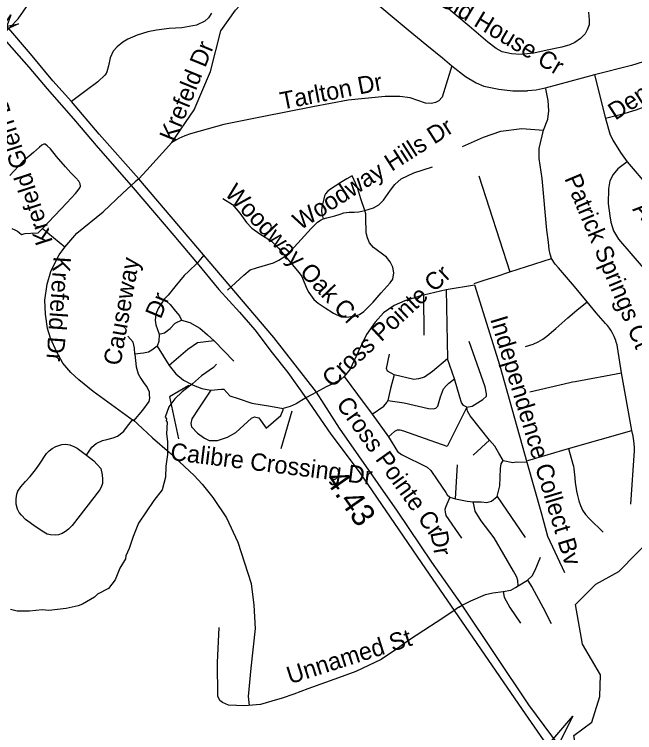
# Model space of a CAD drawing. Extents: x 1383679 to 1536984, y 460658 to 651027.
# Drawn here: x 1481102 to 1484485, y 513786 to 517701 of the extents above; entities that cross this region are included whole.
import ezdxf

# ---------------------------------------------------------------- set-up
doc = ezdxf.new("R2010")
doc.units = 0
for name, color, linetype in [('Exist Hydrographic Creek Single Shore', 7, 'Continuous'), ('Exist Hydrographic Misc Water Feature', 7, 'Continuous'), ('Exist Road Non-System Type 51', 7, 'Continuous'), ('Exist Road Non-System Type 51 Label', 7, 'Continuous'), ('Exist Road Primary US Divided Attributed', 7, 'Continuous'), ('Exist Road Secondary Mileage Hundredths English Label', 7, 'Continuous'), ('Exist Road Secondary Structure Culvert Attributed CELL', 7, 'Continuous'), ('Exist Road Secondary Structure Standard Bridge Attributed CELL', 7, 'Continuous')]:
    doc.layers.add(name, color=color, linetype=linetype)

msp = doc.modelspace()

# ---------------------------------------------------------------- linework, layer by layer
at = {"layer": 'Exist Hydrographic Creek Single Shore'}
for points in [[(1479067.3, 513931.5), (1479120.3, 514097.9), (1479346.2, 514602.1), (1480102.3, 515949.1), (1480426.2, 516375.8), (1481031.4, 517582.4), (1481122.7, 517676.9), (1481268, 517887.5), (1481337.2, 517985.5)], [(1482567.2, 512846.7), (1482585.2, 512938.3), (1482745.1, 513017.2), (1482924.2, 513223.6), (1483075.2, 513322.3), (1483335.2, 513399.2), (1483639.2, 513613), (1483910.2, 513655.3), (1484051.9, 513685.1), (1484162.8, 513717), (1484153.3, 513770.8), (1484251.1, 513843.5), (1484295.1, 513983.8), (1484298.2, 514101.9), (1484200.2, 514268), (1484162.1, 514485.4), (1484272.1, 514594.8), (1484399.2, 514664.5), (1484594.2, 514864)]]:
    msp.add_lwpolyline(points, dxfattribs=at)
at = {"layer": 'Exist Hydrographic Misc Water Feature'}
msp.add_lwpolyline([(1482204.9, 515794.1), (1482187.5, 515777.3), (1482122.8, 515730.5), (1482074, 515687.4), (1482017.3, 515644.5), (1481976.6, 515605.2), (1481943.9, 515561.8), (1481924.9, 515506.1), (1481930.8, 515496), (1481930.7, 515486), (1481934.5, 515478), (1481931.4, 515414), (1481936.7, 515374), (1481937.4, 515301.9), (1481928.4, 515238.1), (1481925.3, 515178.2), (1481908.2, 515110.5), (1481863.2, 515051.3), (1481779.1, 514928.8), (1481749.8, 514855.4), (1481728.7, 514789.8), (1481710, 514750.1), (1481707.8, 514734.1), (1481676.9, 514682.7), (1481651.8, 514619.2), (1481615, 514571.8), (1481554.5, 514540.9), (1481538.2, 514525.2), (1481473.6, 514486.4), (1481449.4, 514476.9), (1481385.2, 514462), (1481289.1, 514451.7), (1481253.6, 514455.2), (1481185, 514447.6), (1481117, 514448.8), (1481081.3, 514457.5)], dxfattribs=at)
at = {"layer": 'Exist Road Non-System Type 51'}
for p, q in [((1484265.5, 517372), (1484326.6, 517133.7)), ((1481465.2, 517264.7), (1481412.7, 517226.1)), ((1481823.5, 516851.6), (1481781, 516804.7)), ((1483635, 516821.2), (1483803.1, 516297.5)), ((1481738.4, 516768.7), (1481760, 516789)), ((1481781, 516804.7), (1481760, 516789)), ((1481694.1, 516727.2), (1481738.4, 516768.7)), ((1481376.4, 516432.2), (1481254.3, 516533.8)), ((1482134.7, 516389.6), (1482098.6, 516344.8)), ((1482098.6, 516344.8), (1482054.1, 516301.7)), ((1483803.1, 516297.5), (1484032, 516369.9)), ((1483333.7, 516172.8), (1483457.2, 516201)), ((1483457.2, 516201), (1483464.5, 515823.1)), ((1483333.7, 516172.8), (1483335.2, 515952.8)), ((1482192.3, 515921.8), (1482299.1, 515810.4)), ((1481880.6, 515892.2), (1481946, 515787.9)), ((1483502.3, 515714.6), (1483464.5, 515823.1)), ((1484469.8, 515432.2), (1484413.8, 515747)), ((1482748.8, 515642.6), (1482721.8, 515627.1)), ((1482801.8, 515671.6), (1482748.8, 515642.6)), ((1482692.4, 515611.6), (1482638.5, 515578.2)), ((1482721.8, 515627.1), (1482692.4, 515611.6)), ((1483054, 515521.4), (1483141.9, 515398.7)), ((1484123.2, 515335.2), (1484469.8, 515432.2)), ((1483693.4, 515380.4), (1483604.7, 515298.6)), ((1483901.5, 515270.3), (1484123.2, 515335.2)), ((1483508.1, 515060.3), (1483518.3, 515246.4)), ((1483477.6, 515070.2), (1483508.1, 515060.3)), ((1483734.1, 515073), (1483887.4, 514850.2)), ((1483848.7, 514585.8), (1483900.3, 514616.8)), ((1483544.6, 514481.5), (1483590.6, 514505.3)), ((1483525.4, 514469.5), (1483500.3, 514452.5)), ((1483525.4, 514469.5), (1483544.6, 514481.5)), ((1483500.3, 514452.5), (1483439.3, 514409.5))]:
    msp.add_line(p, q, dxfattribs=at)
for points in [[(1481960.9, 517003.3), (1482082.5, 517181.3), (1482171, 517390.5), (1482227.3, 517611.9), (1482307.7, 517724.6), (1482661.7, 518107)], [(1482820.4, 517974.8), (1482918.9, 517896.5), (1483028.9, 517802.8), (1483249.4, 517616.6), (1483351.5, 517533.5), (1483436.5, 517463.7), (1483488.1, 517421.4)], [(1484232.1, 517712.5), (1484237.2, 517669.5), (1484235.8, 517644.1), (1484226.3, 517616.6), (1484214, 517595.5), (1484189.3, 517569.4), (1484158.7, 517547.6), (1484131.9, 517534.9), (1484087.5, 517522.9), (1484007.6, 517506), (1483934.2, 517489.7), (1483865.9, 517482), (1483813.6, 517485.5), (1483761.7, 517497.5), (1483729.7, 517514.4), (1483684.3, 517549), (1483582.2, 517636.4), (1483380.6, 517807)], [(1482177.8, 517708.3), (1482161.1, 517682.9), (1482140.7, 517663.9), (1482095, 517642.7), (1482015, 517627.9), (1481946, 517624.4), (1481877.7, 517614.5), (1481830.5, 517605.4), (1481772.4, 517587.8), (1481721.5, 517565.9), (1481693.2, 517549.7), (1481663.4, 517524.3), (1481641.6, 517501), (1481624.1, 517463.7), (1481616.1, 517420.7), (1481606.7, 517387.5), (1481602.3, 517378.4), (1481595.8, 517369.2), (1481558, 517333.3), (1481494.1, 517286), (1481465.2, 517264.7)], [(1484658.2, 517482), (1484467.9, 517422.8), (1484265.5, 517372)], [(1483488.1, 517421.4), (1483449.3, 517298), (1483434.7, 517249.3), (1483417.3, 517230.3), (1483399.1, 517220.4), (1483377.3, 517215.5), (1483343.9, 517217.6), (1483259.6, 517246.5), (1483204.4, 517252.9), (1483124.8, 517253.6), (1482922.5, 517233.8), (1482729.6, 517197.2), (1482452.8, 517143.6), (1482245, 517100.6), (1482062.2, 517050.5), (1482031.4, 517039.2), (1481998.7, 517025.1), (1481960.9, 517003.3), (1481823.5, 516851.6)], [(1483488.1, 517421.4), (1483562.2, 517362.1), (1483620, 517329), (1483662.9, 517310.7), (1483744.2, 517293.8), (1483819.8, 517283.9), (1483900.4, 517285.3)], [(1484265.5, 517372), (1483996.4, 517299.4), (1483946.9, 517288.8), (1483900.4, 517285.3)], [(1483988.2, 517070.2), (1484010.5, 517130.4), (1484017.4, 517175.2), (1484012.8, 517232.4), (1484001, 517296)], [(1484648.1, 517260.6), (1484563.8, 517207), (1484491.1, 517178.8), (1484413.8, 517156.3), (1484326.6, 517133.7)], [(1484326.6, 517133.7), (1484349.8, 517049.8), (1484365.4, 517016), (1484407.6, 516949), (1484443.9, 516897.5)], [(1483545.6, 516981.4), (1483659.9, 517032.4), (1483754.1, 517064.8), (1483870, 517078.7), (1483988.2, 517070.2)], [(1484032, 516369.9), (1484024.6, 516394.8), (1484018.9, 516419.6), (1484014.5, 516459.1), (1484006.4, 516525.6), (1483979.6, 516806.8), (1483964.1, 516915), (1483964.1, 516970.6), (1483988.2, 517070.2)], [(1481255.2, 516534.2), (1481387.5, 516674), (1481435.1, 516725.8), (1481449.1, 516742.7), (1481459.1, 516755.8), (1481462.9, 516765.6), (1481461.6, 516776.8), (1481453.4, 516792), (1481437.5, 516810.7), (1481410.5, 516838.4), (1481380.6, 516870.7), (1481331.2, 516926.5), (1481298.4, 516967.6), (1481281.4, 516985.2), (1481270.1, 516994), (1481262, 516994), (1481252.6, 516988.8), (1481239.6, 516978.2), (1481206.1, 516947.7), (1481149, 516899.5), (1481077.6, 516823)], [(1484443.9, 516897.5), (1484393.1, 516858.8), (1484367.3, 516827.7), (1484349.1, 516793.9), (1484342.6, 516750.2), (1484339.7, 516671.2), (1484349.5, 516602.9), (1484354.5, 516569), (1484369.4, 516521.8), (1484396.3, 516476), (1484743.5, 516073.1)], [(1484443.9, 516897.5), (1484562.3, 516760.1), (1484698.9, 516606.4)], [(1483012.8, 516632.6), (1483060.9, 516646.7), (1483089.6, 516663.8), (1483114.5, 516687.8), (1483154.1, 516742.2), (1483176.8, 516774.1), (1483210.9, 516805.5), (1483280.9, 516837.4), (1483382.6, 516870.8)], [(1483012.8, 516632.6), (1482991.8, 516695.6), (1482974.6, 516750), (1482962.2, 516781.8), (1482944.8, 516820.5), (1482914.9, 516805.2), (1482887.6, 516788.8), (1482851, 516765.2), (1482826.2, 516749.2), (1482809.6, 516736.6), (1482798.2, 516723.6), (1482793.2, 516713), (1482785.4, 516678.9), (1482778.8, 516649.8), (1482776.6, 516628.7), (1482778.1, 516615.8), (1482786.5, 516587.4)], [(1481376.4, 516432.2), (1481443.2, 516508.4), (1481585.6, 516625.4), (1481694.1, 516727.2)], [(1482238.5, 516697.1), (1482291.6, 516664.9), (1482331.6, 516617.6), (1482367.1, 516567.2), (1482396.8, 516536.2), (1482440, 516505.6), (1482504.6, 516465), (1482542.5, 516426.2), (1482579, 516384.2)], [(1482579, 516384.2), (1482654.5, 516292.7), (1482669.1, 516272.9), (1482696.6, 516205.8), (1482707, 516185.9), (1482734.6, 516147.2), (1482758.6, 516126.5), (1482796.6, 516101.5), (1482843.1, 516073.1), (1482883.6, 516053.2), (1482906.2, 516050.2), (1482926.5, 516051.8), (1482960.6, 516057.9), (1482984.4, 516066.2), (1483008.5, 516082.6), (1483059.4, 516132.5), (1483101.5, 516183.3), (1483151.1, 516237.6), (1483165.9, 516258.4), (1483172, 516292.7), (1483165.9, 516323.8), (1483151.9, 516353.2), (1483131.6, 516378.5), (1483060.1, 516430.5), (1483037.8, 516456.3), (1483027.4, 516483.9), (1483020.5, 516511.4), (1483019.6, 516591.6), (1483018.1, 516614.3), (1483012.8, 516632.6)], [(1482786.5, 516587.4), (1482805.2, 516593), (1482848.8, 516603.1), (1482878.6, 516613.1), (1482899.6, 516619.7), (1482927.5, 516623.5), (1482954.6, 516622.9), (1482979.9, 516624.6), (1483012.8, 516632.6)], [(1482579, 516384.2), (1482625.4, 516429.9), (1482647.5, 516453.9), (1482719.8, 516534.8), (1482754.8, 516568.9), (1482775.2, 516581), (1482786.5, 516587.4)], [(1481088.5, 516535), (1481104.6, 516526.5), (1481119.4, 516520.3), (1481128.1, 516511.9), (1481140.4, 516501.3), (1481160.9, 516506.6), (1481191.1, 516509.5), (1481230.9, 516511.3), (1481255.2, 516534.2)], [(1481752, 515486.1), (1481531.9, 515645.5), (1481452.7, 515708.9), (1481409.1, 515749.8), (1481365.5, 515799.2), (1481333.5, 515859.8), (1481299.4, 515935.9), (1481281.9, 515989.5), (1481271.7, 516067.1), (1481267.4, 516143.2), (1481281.2, 516230.6), (1481301.5, 516299.7), (1481321.9, 516344.8), (1481346.6, 516389.9), (1481376.4, 516432.2)], [(1482263.8, 516197.2), (1482352.9, 516280.4), (1482388.4, 516308.2), (1482422.4, 516320.2), (1482514.6, 516347.2), (1482544.5, 516360.7), (1482579, 516384.2)], [(1484225, 516134.5), (1484157, 516217.8), (1484069.4, 516319.4), (1484051.8, 516339.9), (1484032, 516369.9)], [(1482054.1, 516301.7), (1482028.8, 516277.1), (1481976.5, 516216.5), (1481940.2, 516171.4), (1481918.4, 516148.8)], [(1483608.8, 516234.7), (1483664.4, 516252.9), (1483728.6, 516273.4), (1483803.1, 516297.5)], [(1483457.2, 516201), (1483610.5, 516226.4), (1483750, 515785), (1483896.8, 515260.5)], [(1481918.4, 516148.8), (1481887.1, 516098.1), (1481872.6, 516067.1), (1481869.7, 516034.6), (1481874.1, 516009.2), (1481882.8, 515983.9), (1481891.5, 515958.5)], [(1481918.4, 516148.8), (1481952.5, 516120.6), (1481981.6, 516084), (1482001.9, 516057.2), (1482013.6, 516034.6)], [(1483333.7, 516172.8), (1483288.7, 516158.7), (1483230.6, 516140.4), (1483173.9, 516113.6), (1483114.3, 516074.1), (1483069.3, 516023.3), (1483022.8, 515955.7), (1482976.3, 515862.6), (1482932.9, 515768.1), (1482901.3, 515727)], [(1483889.6, 515890.2), (1483931.1, 515904.2), (1483958.1, 515915.9), (1483984.5, 515931.2), (1484005, 515946.6), (1484055.4, 515989.8), (1484121.1, 516046.8), (1484170.1, 516089.2), (1484225, 516134.5)], [(1484413.8, 515747), (1484391.8, 515886.7), (1484389.1, 515899.2), (1484384.6, 515913.8), (1484381.4, 515923.8), (1484376.8, 515935.9), (1484372.8, 515945.3), (1484368.1, 515956.2), (1484362.1, 515967.8), (1484354.6, 515980), (1484347.1, 515990.4), (1484336.5, 516004.6), (1484325.9, 516016.8), (1484275.4, 516074.6), (1484225, 516134.5)], [(1481891.5, 515958.5), (1481920.6, 515965.5), (1481951.1, 515989.5), (1481978.7, 516017.7), (1481990.3, 516023.3), (1482013.6, 516034.6)], [(1482013.6, 516034.6), (1482058.6, 516021.9), (1482113.8, 515990.9), (1482156, 515954.3), (1482192.3, 515921.8)], [(1481759.3, 515849.9), (1481757.8, 515882.3), (1481750.6, 515914.8), (1481720, 515947.2)], [(1481891.5, 515958.5), (1481889.3, 515919), (1481880.6, 515892.2)], [(1482192.3, 515921.8), (1482100, 515910.5), (1482047.7, 515873.9), (1481946, 515787.9)], [(1483569.1, 515560.9), (1483598.9, 515566.5), (1483657, 515601.7), (1483677.4, 515620.1), (1483677.4, 515632.8), (1483668.7, 515670.8), (1483582.9, 515919)], [(1481880.6, 515892.2), (1481852.3, 515871.1), (1481833.4, 515859.8), (1481805.8, 515854.1), (1481759.3, 515849.9)], [(1481759.3, 515849.9), (1481766.5, 515779.4), (1481776.7, 515741.3), (1481791.2, 515716), (1481805.8, 515694.8), (1481826.1, 515668), (1481837.7, 515644.1), (1481837.7, 515628.5), (1481839.2, 515608.8), (1481834.8, 515590.5), (1481800, 515543.9), (1481752, 515486.1)], [(1483173.9, 515735.7), (1483136.1, 515756.9), (1483131.7, 515771), (1483147.7, 515849.9)], [(1483464.5, 515823.1), (1483381.7, 515754), (1483338.1, 515723), (1483306.1, 515714.6), (1483280, 515711.7), (1483173.9, 515735.7)], [(1481946, 515787.9), (1481982.3, 515742.8), (1482024.5, 515707.5), (1482076.8, 515679.3), (1482124.7, 515662.4), (1482174.1, 515652.5)], [(1482901.3, 515727), (1482882.5, 515711.7), (1482838.8, 515687.7), (1482801.8, 515671.6)], [(1482901.3, 515727), (1482972.6, 515629.9), (1483054, 515521.4)], [(1483173.9, 515735.7), (1483153.5, 515662.4), (1483138.3, 515596.1)], [(1483138.3, 515596.1), (1483226.9, 515583.4), (1483360.6, 515552.4), (1483386.8, 515551), (1483399.8, 515555.2), (1483411.5, 515566.5), (1483426.7, 515617.3), (1483442.7, 515661), (1483457.2, 515676.5), (1483471.8, 515690.6), (1483502.3, 515714.6)], [(1483569.1, 515560.9), (1483551, 515569.3), (1483540.8, 515586.2), (1483530.6, 515614.4), (1483502.3, 515714.6)], [(1483913.4, 515644.1), (1484130.4, 515694.1), (1484145.2, 515697.7), (1484160.8, 515700.4), (1484413.8, 515747)], [(1482053.3, 515677.8), (1481947.5, 515616.5), (1481997.6, 515388)], [(1482174.1, 515652.5), (1482107.3, 515555.2), (1482069.5, 515496), (1482063.7, 515470.6), (1482068.1, 515452.3), (1482101.5, 515418.4), (1482139.3, 515391.7), (1482164, 515379), (1482209, 515379), (1482264.2, 515395.9), (1482309.3, 515422.7), (1482395, 515500.2), (1482411.7, 515507.3), (1482435, 515501.6), (1482475.7, 515446.6), (1482555.6, 515515.7), (1482568.7, 515545.4), (1482567.2, 515553.8)], [(1482174.1, 515652.5), (1482230.8, 515658.2), (1482243.9, 515658.2), (1482277.3, 515621.5), (1482323.1, 515607.4), (1482397.2, 515582), (1482498.9, 515565.1), (1482567.2, 515553.8)], [(1483054, 515521.4), (1483116.5, 515566.5), (1483133.9, 515584.8), (1483138.3, 515596.1)], [(1482638.5, 515578.2), (1482606.4, 515563.7), (1482567.2, 515553.8)], [(1483569.1, 515560.9), (1483463.1, 515346.5), (1483226.2, 515429.7), (1483205.9, 515434), (1483189.9, 515434), (1483175.3, 515426.9), (1483141.9, 515398.7)], [(1483693.4, 515380.4), (1483588, 515512.9), (1483573.5, 515538.3), (1483569.1, 515560.9)], [(1482615.7, 515538.5), (1482554.4, 515332.3)], [(1481495.8, 515298.7), (1481524.1, 515342.3), (1481548.4, 515362.4), (1481582.4, 515377.7), (1481606, 515383.9), (1481641.4, 515392.2), (1481664.9, 515401.9), (1481679.5, 515412.3), (1481698.1, 515430.3), (1481719.6, 515456), (1481748.6, 515492.9)], [(1481748.6, 515492.9), (1481801.5, 515443.5), (1481855.6, 515393.6), (1481947.4, 515313.9), (1482082.2, 515188.1), (1482125.8, 515140.1), (1482183.6, 515067.6), (1482258.1, 514957.9), (1482320.4, 514824.2), (1482393.9, 514598.8), (1482408.1, 514480.2), (1482415.9, 514353.7), (1482391.8, 514137.3), (1482376.2, 513983.4), (1482382.5, 513933.8)], [(1484463.6, 515031.2), (1484483.2, 515322.3), (1484483.2, 515339.5), (1484482.1, 515359.8), (1484479.6, 515377.6), (1484475.9, 515401.6), (1484469.8, 515432.2)], [(1483141.9, 515398.7), (1483190.6, 515318.3), (1483213.8, 515301.4), (1483353.3, 515232.3), (1483373.7, 515215.4), (1483407.8, 515164.6), (1483454.3, 515095.6), (1483461.6, 515082.9), (1483477.6, 515070.2)], [(1483767.5, 515269), (1483744.2, 515309.9), (1483722.4, 515347.9), (1483693.4, 515380.4)], [(1481495.8, 515298.7), (1481535.4, 515268), (1481572.8, 515226), (1481580.5, 515191.8), (1481583.1, 515167.6), (1481582, 515144.5), (1481575.5, 515123.9), (1481565.8, 515108), (1481417.2, 514915.2), (1481398, 514894.5), (1481381.4, 514882.7), (1481363.4, 514872.3), (1481342.6, 514864.7), (1481323.9, 514862.6), (1481299.6, 514864), (1481281.6, 514868.8), (1481262.1, 514878.6), (1481220.6, 514905.6), (1481162.4, 514947.8), (1481140.1, 514971.4), (1481127.6, 514986.7), (1481118.6, 515004), (1481111.8, 515032.4), (1481112.4, 515060.2), (1481115.9, 515085.8), (1481121.4, 515103.2), (1481136.6, 515125.3), (1481163, 515154.4), (1481188.6, 515182.8), (1481217.8, 515218.2), (1481235.1, 515243.9), (1481278.1, 515307.7), (1481291.2, 515322.2), (1481307.9, 515334.7), (1481328.6, 515345.8), (1481361.2, 515356.8), (1481383.5, 515358.2), (1481404.2, 515354.8), (1481425.8, 515346.5), (1481444.5, 515336.1), (1481495.8, 515298.7)], [(1484123.2, 515335.2), (1484147.9, 515249.8), (1484150.9, 515238.8), (1484153.4, 515224), (1484158.4, 515174.2), (1484160.8, 515148.5), (1484163.2, 515128.2), (1484168.1, 515101.8), (1484173, 515078.4), (1484180.4, 515049.5), (1484189.6, 515023.8), (1484200.9, 514999), (1484216.4, 514975.9), (1484237.6, 514950.7), (1484312.5, 514878.8)], [(1483734.1, 515073), (1483750, 515132.2), (1483753, 515225.3), (1483755.9, 515252.1), (1483767.5, 515269)], [(1483767.5, 515269), (1483819.8, 515259.1), (1483838.7, 515261.9), (1483896.8, 515260.5)], [(1483896.8, 515260.5), (1483976.7, 514978.5), (1484008.7, 514857.3), (1484101.7, 514659.9)], [(1483477.6, 515070.2), (1483454.3, 515018), (1483450, 515002.5), (1483451.4, 514987), (1483455.8, 514970.1), (1483540.1, 514846)], [(1483508.1, 515060.3), (1483572, 515047.6), (1483603.3, 515044.8)], [(1483603.3, 515044.8), (1483646.9, 515043.4), (1483678.8, 515040.6), (1483703.5, 515047.6), (1483734.1, 515073)], [(1483848.7, 514585.8), (1483848, 514616.1), (1483842.9, 514633), (1483824.7, 514666.2), (1483718.3, 514848.8), (1483646.9, 514940.5), (1483614.9, 514994), (1483609.1, 515020.8), (1483603.3, 515044.8)], [(1483900.3, 514616.8), (1483925.4, 514640.1), (1483942.8, 514671.8), (1483971.9, 514743)], [(1483900.3, 514616.8), (1483925.7, 514576.6), (1483984.2, 514469.5), (1484029.3, 514381.3)], [(1483768.1, 514555.5), (1483810.2, 514563.2), (1483835.6, 514576.6), (1483848.7, 514585.8)], [(1483590.6, 514505.3), (1483672.1, 514538.6), (1483710.7, 514549.1), (1483768.1, 514555.5)], [(1483768.1, 514555.5), (1483773.1, 514524.5), (1483803.3, 514468.1), (1483862.1, 514382)], [(1483439.3, 514409.5), (1483335, 514342.6), (1483251.5, 514289), (1483192.3, 514244.6), (1483102.5, 514184.6), (1482964.8, 514119.8), (1482868.9, 514085.2), (1482702.9, 514025.3), (1482625.5, 513996.4), (1482561.6, 513973.8), (1482506.4, 513958.3), (1482443.5, 513939.3), (1482357.8, 513932.3)], [(1482357.8, 513932.3), (1482270.6, 513936.4), (1482237.2, 513950.6), (1482223.4, 513961.2), (1482212.5, 513985.8), (1482209.2, 514169.1), (1482219.4, 514359.5)]]:
    msp.add_lwpolyline(points, dxfattribs=at)
at = {"layer": 'Exist Road Primary US Divided Attributed'}
for points in [[(1487373.2, 508995.8), (1486235.5, 510636.4), (1486070.2, 510864.1), (1484796.9, 512689.3), (1484610.1, 512963.6), (1484237, 513494.4), (1483907.6, 513937.7), (1483544.6, 514481.5), (1483379.3, 514716.2), (1483191.9, 514992.6), (1482874.4, 515445.2), (1482748.8, 515642.6), (1482517.1, 515940.2), (1481781, 516804.7), (1481564.6, 517048.4), (1481412.7, 517226.1), (1481311, 517339.6), (1481189.7, 517486.2), (1481060.3, 517637.7)], [(1481031.4, 517582.4), (1481180.2, 517414.3), (1481280.5, 517295.2), (1481423.6, 517132.3), (1481558.8, 516973), (1481738.4, 516768.7), (1481866.8, 516619.8), (1481972.2, 516495.7), (1482098.6, 516344.8), (1482217, 516202.4), (1482328.9, 516078.3), (1482413.2, 515981), (1482508.4, 515857), (1482592.6, 515748.4), (1482692.4, 515611.6), (1482828.2, 515412.8), (1482981.9, 515208.3), (1483343.7, 514678.8), (1483500.3, 514452.5), (1483870.6, 513911.9), (1484169.3, 513480.9), (1484181.2, 513464.2), (1484440.1, 513101.8), (1484533.1, 512968.5)]]:
    msp.add_lwpolyline(points, dxfattribs=at)
at = {"layer": 'Exist Road Secondary Structure Culvert Attributed CELL'}
msp.add_lwpolyline([(1484264.1, 513705.4), (1483887.2, 513571.7), (1484146.7, 513876), (1484051.9, 513685.1)], close=True, dxfattribs=at)
at = {"layer": 'Exist Road Secondary Structure Standard Bridge Attributed CELL'}
msp.add_lwpolyline([(1481124.1, 517650.3), (1481013.8, 517598.4), (1481083.4, 517698.5), (1481060.3, 517637.7)], close=True, dxfattribs=at)

# ---------------------------------------------------------------- texts
at = {"layer": 'Exist Road Non-System Type 51 Label'}
for s, rotation, p in [('Clifton Meadow Dr', 298.0185, (1484096, 518517.2)), ('Old House Cr', 329.0544, (1483402, 517762.1)), ('Krefeld Dr', 67.8431, (1481977.2, 517001.4)), ('Denhem Ct', 33.0321, (1484379.2, 517121.4)), ('Tarlton Dr', 11.0582, (1482561.1, 517181.7)), ('Krefeld Glen Dr', 107.9484, (1481313, 516462.1)), ('Woodway Hills Dr', 32.633, (1482660.2, 516522.5)), ('Patrick Springs Ct', 292.7467, (1484100, 516807.2)), ('Woodway Oak Cr', 313.5233, (1482244.5, 516722)), ('Ashley Farm Dr', 311.7264, (1484469.4, 516636.8)), ('Causeway', 79.9332, (1481680.2, 515782.8)), ('Krefeld Dr', 266.0046, (1481316.5, 516383.5)), ('Cross Pointe Cr', 43.0803, (1482834.6, 515662.2)), ('Dr', 67.3805, (1481899.8, 516036.3)), ('Independence Collect Bv', 286.8866, (1483696.1, 516040.9)), ('Cross Pointe Cr', 305.5859, (1482853.5, 515575.5)), ('Calibre Crossing Dr', 352.9345, (1481948.9, 515273.1)), ('Dr', 280.3047, (1483370.1, 514877.1)), ('Unnamed St', 17.6505, (1482605, 514049.5))]:
    msp.add_text(s, height=95, rotation=rotation, dxfattribs=at).set_placement(p)
at = {"layer": 'Exist Road Secondary Mileage Hundredths English Label'}
msp.add_text('4.43', height=125, rotation=304.8949, dxfattribs=at).set_placement((1482792.1, 515165.5))

doc.saveas('drawing.dxf')
